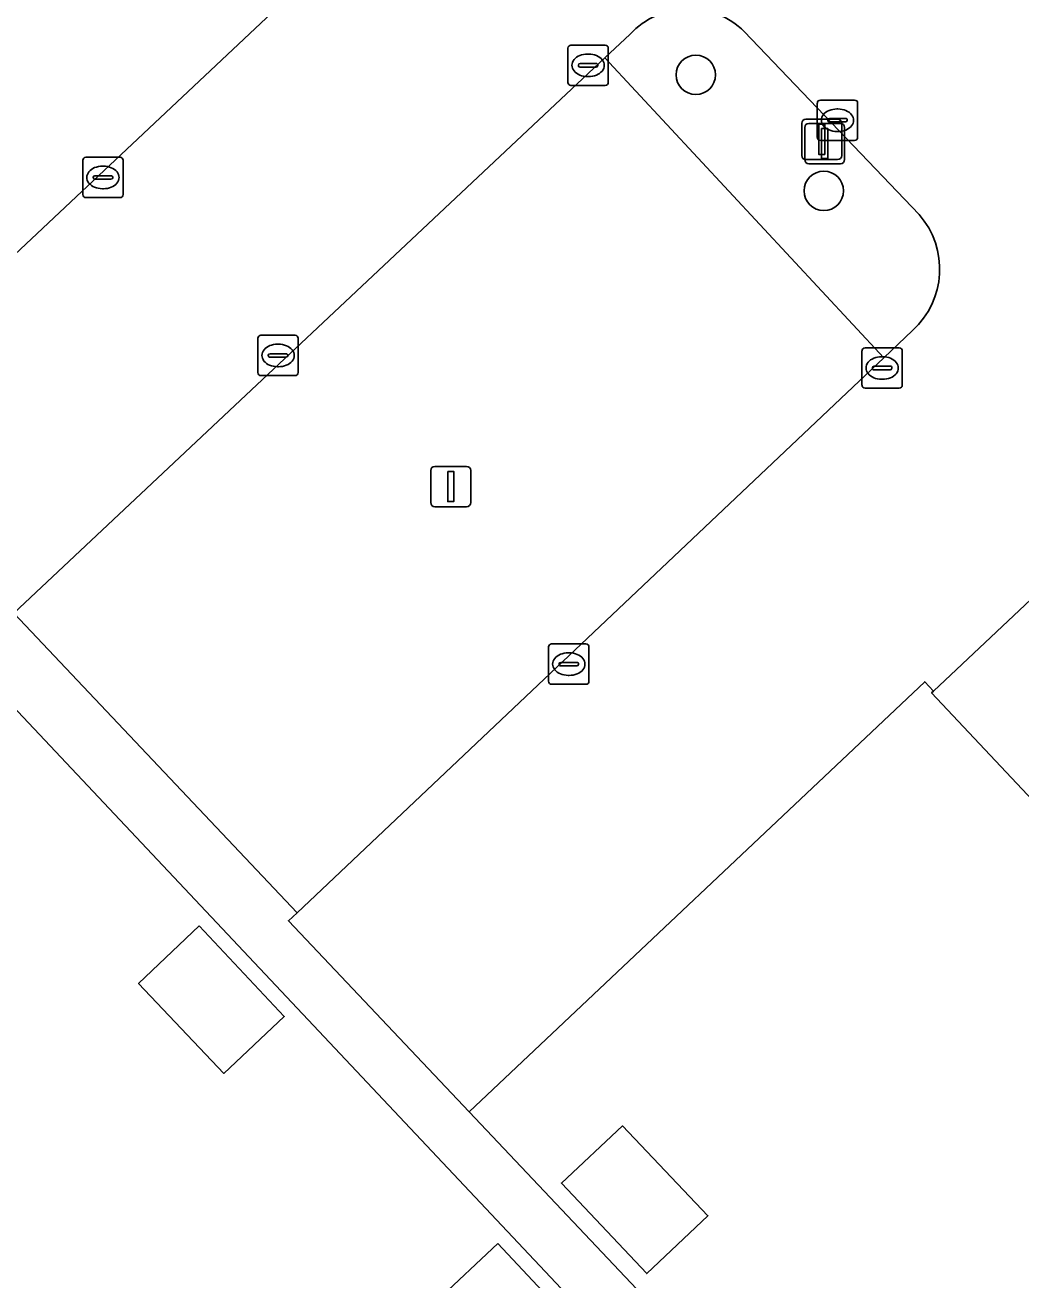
# Model space of a CAD drawing. Extents: x 162542 to 163147, y 380779 to 381521.
# Drawn here: x 162806.07 to 162830.8, y 381288.36 to 381319.49 of the extents above; entities that cross this region are included whole.
import ezdxf

# ---------------------------------------------------------------- set-up
doc = ezdxf.new("R2010")
doc.units = 0
for name, color, linetype in [('IMGEO_Boom', 7, 'Continuous'), ('IMGEO_Erf', 7, 'Continuous'), ('IMGEO_Groenvoorziening', 7, 'Continuous'), ('IMGEO_Kolk', 7, 'Continuous'), ('IMGEO_Lichtmast', 7, 'Continuous'), ('IMGEO_Pand', 7, 'Continuous'), ('IMGEO_Parkeervlak_open', 7, 'Continuous'), ('IMGEO_Rijbaan_lokaal_open', 7, 'Continuous'), ('IMGEO_Voetpad_open', 7, 'Continuous')]:
    doc.layers.add(name, color=color, linetype=linetype)

msp = doc.modelspace()

# ---------------------------------------------------------------- linework, layer by layer
at = {"layer": 'IMGEO_Boom'}
for centre in [(162822.724, 381318.256), (162825.901, 381315.377)]:
    msp.add_circle(centre, 0.489, dxfattribs=at)
at = {"layer": 'IMGEO_Erf'}
msp.add_lwpolyline([(162805.055, 381280.792), (162808.759, 381276.858), (162809.631, 381277.679), (162813.501, 381273.569), (162817.37, 381269.459), (162814.752, 381266.994), (162818.125, 381263.412), (162820.749, 381265.882), (162824.778, 381261.603), (162828.807, 381257.324), (162829.602, 381258.072), (162839.214, 381267.113), (162825.683, 381281.466), (162814.697, 381293.114), (162796.68, 381312.224)], dxfattribs=at)
for points in [[(162841.779, 381292.398), (162839.155, 381289.928), (162835.281, 381294.043), (162831.407, 381298.158), (162832.283, 381298.983), (162828.577, 381302.92), (162828.627, 381302.967), (162828.408, 381303.199), (162817.1, 381292.525), (162831.866, 381276.917), (162840.206, 381268.046), (162848.214, 381275.579), (162843.842, 381280.193), (162846.215, 381282.428), (162842.513, 381286.36), (162845.137, 381288.831)], [(162810.399, 381297.139), (162812.508, 381294.897), (162811.01, 381293.483), (162808.892, 381295.71)], [(162823.026, 381289.95), (162821.505, 381288.513), (162819.388, 381290.76), (162820.906, 381292.18)], [(162817.812, 381289.259), (162819.907, 381287.032), (162818.386, 381285.611), (162816.298, 381287.838)]]:
    msp.add_lwpolyline(points, close=True, dxfattribs=at)
at = {"layer": 'IMGEO_Groenvoorziening'}
for points in [[(162821.094, 381319.263), (162820.463, 381318.675)], [(162828.268, 381314.791), (162823.929, 381319.332)], [(162820.463, 381318.675), (162827.391, 381311.233), (162828.103, 381311.913)]]:
    msp.add_lwpolyline(points, dxfattribs=at)
for centre, radius, start, end in [((162822.545, 381317.927), 1.972, 45.4212, 137.3672), ((162826.722, 381313.436), 2.056, 312.1943, 41.2432)]:
    msp.add_arc(centre, radius, start, end, dxfattribs=at)
at = {"layer": 'IMGEO_Kolk'}
for p, q in [((162819.55, 381318.066), (162819.55, 381318.918)), ((162819.625, 381318.992), (162820.477, 381318.992)), ((162820.038, 381318.772), (162820.063, 381318.772)), ((162820.551, 381318.918), (162820.551, 381318.066)), ((162819.809, 381318.486), (162819.809, 381318.498)), ((162820.247, 381318.449), (162819.849, 381318.449)), ((162819.852, 381318.535), (162820.25, 381318.535)), ((162820.293, 381318.498), (162820.293, 381318.486)), ((162820.061, 381318.212), (162820.036, 381318.212)), ((162820.477, 381317.992), (162819.625, 381317.992)), ((162825.741, 381316.703), (162825.741, 381317.555)), ((162825.816, 381317.629), (162826.668, 381317.629)), ((162826.742, 381317.555), (162826.742, 381316.703)), ((162826.043, 381317.172), (162826.441, 381317.172)), ((162826.229, 381317.409), (162826.254, 381317.409)), ((162826, 381317.123), (162826, 381317.135)), ((162826.438, 381317.086), (162826.04, 381317.086)), ((162826.252, 381316.849), (162826.227, 381316.849)), ((162826.484, 381317.135), (162826.484, 381317.123)), ((162826.668, 381316.629), (162825.816, 381316.629)), ((162807.506, 381315.284), (162807.506, 381316.136)), ((162807.581, 381316.21), (162808.433, 381316.21)), ((162807.994, 381315.99), (162808.019, 381315.99)), ((162808.507, 381316.136), (162808.507, 381315.284)), ((162807.765, 381315.704), (162807.765, 381315.716)), ((162808.203, 381315.667), (162807.805, 381315.667)), ((162807.808, 381315.753), (162808.206, 381315.753)), ((162808.249, 381315.716), (162808.249, 381315.704)), ((162808.017, 381315.43), (162807.992, 381315.43)), ((162808.433, 381315.21), (162807.581, 381315.21)), ((162811.853, 381310.868), (162811.853, 381311.72)), ((162811.928, 381311.794), (162812.78, 381311.794)), ((162812.341, 381311.574), (162812.366, 381311.574)), ((162812.854, 381311.72), (162812.854, 381310.868)), ((162812.112, 381311.288), (162812.112, 381311.3)), ((162812.55, 381311.251), (162812.152, 381311.251)), ((162812.155, 381311.337), (162812.553, 381311.337)), ((162812.596, 381311.3), (162812.596, 381311.288)), ((162826.85, 381310.556), (162826.85, 381311.408)), ((162826.925, 381311.482), (162827.777, 381311.482)), ((162827.338, 381311.262), (162827.363, 381311.262)), ((162827.851, 381311.408), (162827.851, 381310.556)), ((162812.364, 381311.014), (162812.339, 381311.014)), ((162827.109, 381310.976), (162827.109, 381310.988)), ((162827.547, 381310.939), (162827.149, 381310.939)), ((162827.152, 381311.025), (162827.55, 381311.025)), ((162827.593, 381310.988), (162827.593, 381310.976)), ((162812.78, 381310.794), (162811.928, 381310.794)), ((162827.361, 381310.702), (162827.336, 381310.702)), ((162827.777, 381310.482), (162826.925, 381310.482)), ((162819.146, 381304.136), (162819.998, 381304.136)), ((162819.071, 381303.21), (162819.071, 381304.062)), ((162819.559, 381303.916), (162819.584, 381303.916)), ((162820.072, 381304.062), (162820.072, 381303.21)), ((162819.33, 381303.63), (162819.33, 381303.642)), ((162819.768, 381303.593), (162819.37, 381303.593)), ((162819.373, 381303.679), (162819.771, 381303.679)), ((162819.814, 381303.642), (162819.814, 381303.63)), ((162819.582, 381303.356), (162819.557, 381303.356)), ((162819.998, 381303.136), (162819.146, 381303.136))]:
    msp.add_line(p, q, dxfattribs=at)
for points in [[(162819.55, 381318.066), (162819.55, 381318.918)], [(162819.625, 381318.992), (162820.477, 381318.992)], [(162820.551, 381318.918), (162820.551, 381318.066)], [(162820.477, 381317.992), (162819.625, 381317.992)], [(162825.741, 381316.703), (162825.741, 381317.555)], [(162825.816, 381317.629), (162826.668, 381317.629)], [(162826.742, 381317.555), (162826.742, 381316.703)], [(162826.668, 381316.629), (162825.816, 381316.629)], [(162807.506, 381315.284), (162807.506, 381316.136)], [(162807.581, 381316.21), (162808.433, 381316.21)], [(162808.507, 381316.136), (162808.507, 381315.284)], [(162808.433, 381315.21), (162807.581, 381315.21)], [(162811.853, 381310.868), (162811.853, 381311.72)], [(162811.928, 381311.794), (162812.78, 381311.794)], [(162812.854, 381311.72), (162812.854, 381310.868)], [(162826.85, 381310.556), (162826.85, 381311.408)], [(162826.925, 381311.482), (162827.777, 381311.482)], [(162827.851, 381311.408), (162827.851, 381310.556)], [(162812.78, 381310.794), (162811.928, 381310.794)], [(162827.777, 381310.482), (162826.925, 381310.482)], [(162819.146, 381304.136), (162819.998, 381304.136)], [(162819.071, 381303.21), (162819.071, 381304.062)], [(162820.072, 381304.062), (162820.072, 381303.21)], [(162819.998, 381303.136), (162819.146, 381303.136)]]:
    msp.add_lwpolyline(points, dxfattribs=at)
for centre, radius, start, end in [((162819.627, 381318.916), 0.0765, 91.552, 178.448), ((162819.627, 381318.916), 0.0765, 91.552, 178.448), ((162820.475, 381318.916), 0.0765, 1.552, 88.448), ((162820.475, 381318.916), 0.0765, 1.552, 88.448), ((162819.849, 381318.495), 0.0403, 85.8775, 175.7526), ((162819.846, 381318.485), 0.0366, 178.938, 274.7102), ((162820.25, 381318.492), 0.043, 264.8664, 352.4533), ((162820.254, 381318.497), 0.0386, 1.7309, 96.639), ((162819.627, 381318.068), 0.0765, 181.552, 268.448), ((162819.627, 381318.068), 0.0765, 181.552, 268.448), ((162820.475, 381318.068), 0.0765, 271.552, 358.448), ((162820.475, 381318.068), 0.0765, 271.552, 358.448), ((162825.818, 381317.553), 0.0765, 91.552, 178.448), ((162825.818, 381317.553), 0.0765, 91.552, 178.448), ((162826.666, 381317.553), 0.0765, 1.552, 88.448), ((162826.666, 381317.553), 0.0765, 1.552, 88.448), ((162826.04, 381317.132), 0.0403, 85.8775, 175.7526), ((162826.445, 381317.134), 0.0386, 1.7309, 96.639), ((162826.037, 381317.122), 0.0366, 178.938, 274.7102), ((162826.441, 381317.129), 0.043, 264.8664, 352.4533), ((162825.818, 381316.705), 0.0765, 181.552, 268.448), ((162825.818, 381316.705), 0.0765, 181.552, 268.448), ((162826.666, 381316.705), 0.0765, 271.552, 358.448), ((162826.666, 381316.705), 0.0765, 271.552, 358.448), ((162807.583, 381316.134), 0.0765, 91.552, 178.448), ((162807.583, 381316.134), 0.0765, 91.552, 178.448), ((162808.431, 381316.134), 0.0765, 1.552, 88.448), ((162808.431, 381316.134), 0.0765, 1.552, 88.448), ((162807.805, 381315.713), 0.0403, 85.8775, 175.7526), ((162807.802, 381315.703), 0.0366, 178.938, 274.7102), ((162808.206, 381315.71), 0.043, 264.8664, 352.4533), ((162808.21, 381315.715), 0.0386, 1.7309, 96.639), ((162807.583, 381315.286), 0.0765, 181.552, 268.448), ((162807.583, 381315.286), 0.0765, 181.552, 268.448), ((162808.431, 381315.286), 0.0765, 271.552, 358.448), ((162808.431, 381315.286), 0.0765, 271.552, 358.448), ((162811.93, 381311.718), 0.0765, 91.552, 178.448), ((162811.93, 381311.718), 0.0765, 91.552, 178.448), ((162812.778, 381311.718), 0.0765, 1.552, 88.448), ((162812.778, 381311.718), 0.0765, 1.552, 88.448), ((162812.152, 381311.297), 0.0403, 85.8775, 175.7526), ((162812.149, 381311.287), 0.0366, 178.938, 274.7102), ((162812.553, 381311.294), 0.043, 264.8664, 352.4533), ((162812.557, 381311.299), 0.0386, 1.7309, 96.639), ((162826.927, 381311.406), 0.0765, 91.552, 178.448), ((162826.927, 381311.406), 0.0765, 91.552, 178.448), ((162827.775, 381311.406), 0.0765, 1.552, 88.448), ((162827.775, 381311.406), 0.0765, 1.552, 88.448), ((162827.149, 381310.985), 0.0403, 85.8775, 175.7526), ((162827.146, 381310.975), 0.0366, 178.938, 274.7102), ((162827.55, 381310.982), 0.043, 264.8664, 352.4533), ((162827.554, 381310.987), 0.0386, 1.7309, 96.639), ((162811.93, 381310.87), 0.0765, 181.552, 268.448), ((162811.93, 381310.87), 0.0765, 181.552, 268.448), ((162812.778, 381310.87), 0.0765, 271.552, 358.448), ((162812.778, 381310.87), 0.0765, 271.552, 358.448), ((162826.927, 381310.558), 0.0765, 181.552, 268.448), ((162826.927, 381310.558), 0.0765, 181.552, 268.448), ((162827.775, 381310.558), 0.0765, 271.552, 358.448), ((162827.775, 381310.558), 0.0765, 271.552, 358.448), ((162819.148, 381304.06), 0.0765, 91.552, 178.448), ((162819.148, 381304.06), 0.0765, 91.552, 178.448), ((162819.996, 381304.06), 0.0765, 1.552, 88.448), ((162819.996, 381304.06), 0.0765, 1.552, 88.448), ((162819.37, 381303.639), 0.0403, 85.8775, 175.7526), ((162819.367, 381303.629), 0.0366, 178.938, 274.7102), ((162819.771, 381303.636), 0.043, 264.8664, 352.4533), ((162819.775, 381303.641), 0.0386, 1.7309, 96.639), ((162819.148, 381303.212), 0.0765, 181.552, 268.448), ((162819.148, 381303.212), 0.0765, 181.552, 268.448), ((162819.996, 381303.212), 0.0765, 271.552, 358.448), ((162819.996, 381303.212), 0.0765, 271.552, 358.448)]:
    msp.add_arc(centre, radius, start, end, dxfattribs=at)
for centre, major_axis, ratio, start_param, end_param in [((162820.037, 381318.492), (-0.387, 0.002), 0.722429, 4.712389, 7.853982), ((162820.062, 381318.492), (-0.39, 0.002), 0.717154, 1.570796, 4.712389), ((162826.228, 381317.129), (-0.387, 0.002), 0.722429, 4.712389, 7.853982), ((162826.253, 381317.129), (-0.39, 0.002), 0.717154, 1.570796, 4.712389), ((162807.993, 381315.71), (-0.387, 0.002), 0.722429, 4.712389, 7.853982), ((162808.018, 381315.71), (-0.39, 0.002), 0.717154, 1.570796, 4.712389), ((162812.34, 381311.294), (-0.387, 0.002), 0.722429, 4.712389, 7.853982), ((162812.365, 381311.294), (-0.39, 0.002), 0.717154, 1.570796, 4.712389), ((162827.337, 381310.982), (-0.387, 0.002), 0.722429, 4.712389, 7.853982), ((162827.362, 381310.982), (-0.39, 0.002), 0.717154, 1.570796, 4.712389), ((162819.558, 381303.636), (-0.387, 0.002), 0.722429, 4.712389, 7.853982), ((162819.583, 381303.636), (-0.39, 0.002), 0.717154, 1.570796, 4.712389)]:
    msp.add_ellipse(centre, major_axis=major_axis, ratio=ratio, start_param=start_param, end_param=end_param, dxfattribs=at)
at = {"layer": 'IMGEO_Lichtmast'}
for p, q in [((162825.356, 381316.255), (162825.356, 381317.055)), ((162825.356, 381317.055), (162825.356, 381316.255)), ((162825.429, 381316.152), (162825.429, 381316.952)), ((162825.429, 381316.952), (162825.429, 381316.152)), ((162825.456, 381317.155), (162826.246, 381317.155)), ((162826.246, 381317.155), (162825.456, 381317.155)), ((162825.529, 381317.052), (162826.319, 381317.052)), ((162826.319, 381317.052), (162825.529, 381317.052)), ((162826.346, 381317.055), (162826.346, 381316.255)), ((162826.346, 381316.255), (162826.346, 381317.055)), ((162826.419, 381316.952), (162826.419, 381316.152)), ((162826.419, 381316.152), (162826.419, 381316.952)), ((162826.246, 381316.155), (162825.456, 381316.155)), ((162825.456, 381316.155), (162826.246, 381316.155)), ((162826.319, 381316.052), (162825.529, 381316.052)), ((162825.529, 381316.052), (162826.319, 381316.052)), ((162816.246, 381308.542), (162817.036, 381308.542)), ((162817.036, 381308.542), (162816.246, 381308.542)), ((162816.146, 381307.642), (162816.146, 381308.442)), ((162816.146, 381308.442), (162816.146, 381307.642)), ((162817.136, 381308.442), (162817.136, 381307.642)), ((162817.136, 381307.642), (162817.136, 381308.442)), ((162817.036, 381307.542), (162816.246, 381307.542)), ((162816.246, 381307.542), (162817.036, 381307.542))]:
    msp.add_line(p, q, dxfattribs=at)
for points in [[(162825.776, 381317.03), (162825.926, 381317.03), (162825.926, 381316.28), (162825.776, 381316.28), (162825.776, 381317.03)], [(162825.849, 381316.927), (162825.999, 381316.927), (162825.999, 381316.177), (162825.849, 381316.177), (162825.849, 381316.927)], [(162816.566, 381308.417), (162816.716, 381308.417), (162816.716, 381307.667), (162816.566, 381307.667), (162816.566, 381308.417)]]:
    msp.add_lwpolyline(points, dxfattribs=at)
for centre, start, end in [((162825.456, 381317.055), 90, 180), ((162825.456, 381317.055), 90, 180), ((162825.529, 381316.952), 90, 180), ((162825.529, 381316.952), 90, 180), ((162826.246, 381317.055), 0, 90), ((162826.246, 381317.055), 360, 90), ((162826.319, 381316.952), 0, 90), ((162826.319, 381316.952), 360, 90), ((162825.456, 381316.255), 180, 270), ((162825.456, 381316.255), 180, 270), ((162826.246, 381316.255), 270, 0), ((162826.246, 381316.255), 270, 0), ((162825.529, 381316.152), 180, 270), ((162825.529, 381316.152), 180, 270), ((162826.319, 381316.152), 270, 0), ((162826.319, 381316.152), 270, 0), ((162816.246, 381308.442), 90, 180), ((162816.246, 381308.442), 90, 180), ((162817.036, 381308.442), 0, 90), ((162817.036, 381308.442), 360, 90), ((162816.246, 381307.642), 180, 270), ((162816.246, 381307.642), 180, 270), ((162817.036, 381307.642), 270, 0), ((162817.036, 381307.642), 270, 0)]:
    msp.add_arc(centre, 0.1, start, end, dxfattribs=at)
at = {"layer": 'IMGEO_Pand'}
for points in [[(162841.428, 381307.595), (162837.889, 381311.359), (162837.726, 381311.533), (162828.627, 381302.967), (162828.577, 381302.92), (162832.283, 381298.983)], [(162810.399, 381297.139), (162808.892, 381295.71), (162811.01, 381293.483), (162812.508, 381294.897)], [(162820.906, 381292.18), (162819.388, 381290.76), (162821.505, 381288.513), (162823.026, 381289.95)], [(162817.812, 381289.259), (162816.298, 381287.838), (162818.386, 381285.611), (162819.907, 381287.032)]]:
    msp.add_lwpolyline(points, close=True, dxfattribs=at)
at = {"layer": 'IMGEO_Parkeervlak_open'}
for points in [[(162814.286, 381321.76), (162814.443, 381321.906), (162816.081, 381323.425), (162812.554, 381327.228), (162797.819, 381313.347), (162801.366, 381309.625)], [(162827.391, 381311.233), (162820.463, 381318.675), (162805.798, 381304.904), (162812.825, 381297.469)]]:
    msp.add_lwpolyline(points, close=True, dxfattribs=at)
at = {"layer": 'IMGEO_Rijbaan_lokaal_open'}
for points in [[(162828.103, 381311.913), (162827.391, 381311.233), (162812.825, 381297.469), (162812.613, 381297.268), (162817.1, 381292.525), (162828.408, 381303.199), (162828.627, 381302.967), (162837.726, 381311.533), (162837.889, 381311.359), (162838.945, 381312.353), (162836.757, 381314.684), (162836.679, 381314.612), (162828.226, 381323.581), (162827.097, 381324.77)], [(162816.796, 381324.113), (162816.081, 381323.425), (162814.443, 381321.906), (162814.286, 381321.76), (162801.366, 381309.625), (162805.798, 381304.904), (162820.463, 381318.675), (162821.094, 381319.263)], [(162823.929, 381319.332), (162828.268, 381314.791)]]:
    msp.add_lwpolyline(points, dxfattribs=at)
for centre, radius, start, end in [((162822.545, 381317.927), 1.972, 45.4212, 137.3672), ((162826.722, 381313.436), 2.056, 312.1943, 41.2432)]:
    msp.add_arc(centre, radius, start, end, dxfattribs=at)
at = {"layer": 'IMGEO_Voetpad_open'}
msp.add_lwpolyline([(162774.873, 381326.494), (162792.218, 381308.019), (162796.68, 381312.224), (162814.697, 381293.114), (162825.683, 381281.466), (162839.214, 381267.113), (162839.922, 381266.362), (162840.913, 381267.294), (162840.206, 381268.046), (162831.866, 381276.917), (162817.1, 381292.525), (162812.613, 381297.268), (162812.825, 381297.469), (162805.798, 381304.904), (162801.366, 381309.625), (162797.819, 381313.347), (162812.554, 381327.228)], dxfattribs=at)

doc.saveas('drawing.dxf')
